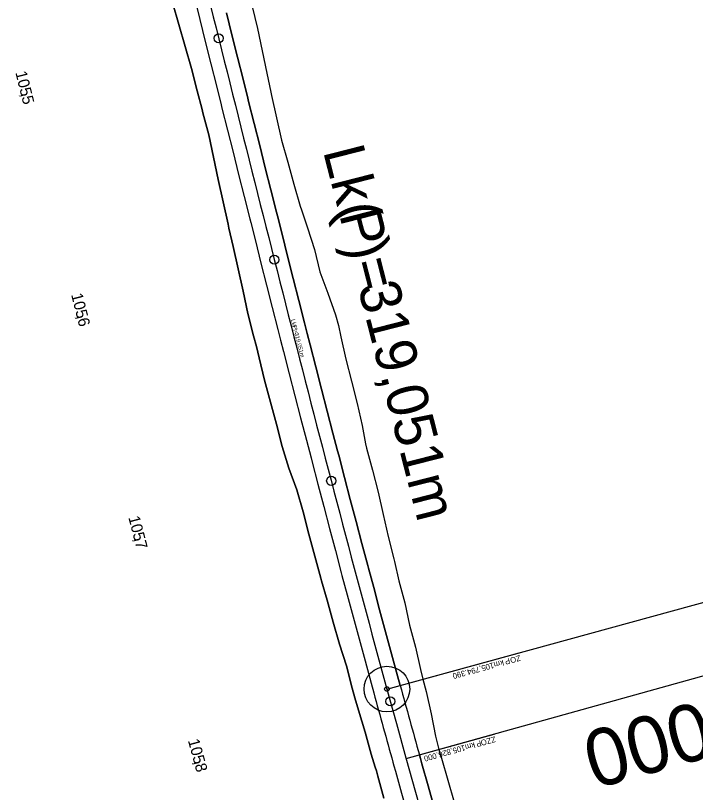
# Model space of a CAD drawing. Extents: x -678487 to -674601, y -1104811 to -1093295.
# Drawn here: x -675794 to -675496.4, y -1102377.7 to -1102037.5 of the extents above; entities that cross this region are included whole.
import ezdxf

# ---------------------------------------------------------------- set-up
doc = ezdxf.new("R2010")
doc.units = 0
for name, color, linetype in [('SOxxxxxx_Koleje_hlavní_body_Popis', 7, 'Continuous'), ('SOxxxxxx_Koleje_hlavní_body_Popis10', 7, 'Continuous'), ('SOxxxxxx_Koleje_LN_staničení_zaoblení_Popis', 7, 'Continuous'), ('SOxxxxxx_Koleje_LN_staničení_zaoblení_Popis10', 7, 'Continuous'), ('SOxxxxxx_Koleje_param další_Popis', 7, 'Continuous'), ('SOxxxxxx_Koleje_param další_Popis10', 7, 'Continuous'), ('SOxxxxxx_Osa_bod_P', 7, 'Continuous'), ('SOxxxxxx_Staničení_Popis', 7, 'Continuous'), ('SOxxxxxx_ŽSp_hrana', 7, 'Continuous'), ('SOxxxxxx_ŽSp_násyp_hrana', 7, 'Continuous'), ('SOxxxxxx_ŽSp_násyp_plocha', 7, 'Continuous')]:
    doc.layers.add(name, color=color, linetype=linetype)

msp = doc.modelspace()

# ---------------------------------------------------------------- linework, layer by layer
at = {"layer": 'SOxxxxxx_Koleje_hlavní_body_Popis'}
for q in [(-675573.57, -1102316.56), (-675631.44, -1102332.41)]:
    msp.add_line((-675631.44, -1102332.41), q, dxfattribs=at)
msp.add_circle((-675631.44, -1102332.41), 1, dxfattribs=at)
at = {"layer": 'SOxxxxxx_Koleje_hlavní_body_Popis10'}
for q in [(-675052.78, -1102173.83), (-675631.44, -1102332.41)]:
    msp.add_line((-675631.44, -1102332.41), q, dxfattribs=at)
msp.add_circle((-675631.44, -1102332.41), 10, dxfattribs=at)
at = {"layer": 'SOxxxxxx_Koleje_LN_staničení_zaoblení_Popis'}
msp.add_line((-675623.01, -1102362.88), (-675584.49, -1102352.13), dxfattribs=at)
at = {"layer": 'SOxxxxxx_Koleje_LN_staničení_zaoblení_Popis10'}
msp.add_line((-675623.01, -1102362.88), (-675237.72, -1102255.41), dxfattribs=at)
at = {"layer": 'SOxxxxxx_Osa_bod_P'}
msp.add_arc((-668878.21, -1100481.61), 7002.25, 195.326264, 203.497517, dxfattribs=at)
msp.add_open_spline([(-675711.08, -1102023.47), (-675704.64, -1102049.27), (-675691.77, -1102100.86), (-675672.21, -1102178.19), (-675652.24, -1102255.41), (-675638.47, -1102306.77), (-675631.44, -1102332.41)], degree=3, dxfattribs=at)
at = {"layer": 'SOxxxxxx_Staničení_Popis'}
for p, q in [((-675705.11, -1102047.4), (-675705.11, -1102047.4)), ((-675680.74, -1102144.38), (-675680.74, -1102144.38)), ((-675655.83, -1102241.23), (-675655.83, -1102241.23)), ((-675629.95, -1102337.82), (-675629.95, -1102337.82))]:
    msp.add_line(p, q, dxfattribs=at)
for centre in [(-675705.11, -1102047.4), (-675680.74, -1102144.38), (-675655.83, -1102241.23), (-675629.95, -1102337.82)]:
    msp.add_circle(centre, 2, dxfattribs=at)
at = {"layer": 'SOxxxxxx_ŽSp_hrana'}
for points in [[(-675716.91, -1102024.93), (-675713.36, -1102039.15), (-675710.94, -1102048.85), (-675708.51, -1102058.56), (-675706.09, -1102068.26), (-675704.02, -1102076.52), (-675703.66, -1102077.96), (-675701.23, -1102087.66), (-675698.79, -1102097.36), (-675696.36, -1102107.07), (-675693.92, -1102116.77), (-675691.47, -1102126.46), (-675691.06, -1102128.1), (-675689.02, -1102136.16), (-675686.57, -1102145.86), (-675684.11, -1102155.56), (-675681.64, -1102165.25), (-675679.17, -1102174.95), (-675677.96, -1102179.66), (-675676.69, -1102184.64), (-675674.2, -1102194.33), (-675671.71, -1102204.02), (-675669.21, -1102213.7), (-675666.7, -1102223.39), (-675664.67, -1102231.17), (-675664.18, -1102233.07), (-675661.65, -1102242.75), (-675659.11, -1102252.43), (-675656.56, -1102262.11), (-675654, -1102271.78), (-675651.43, -1102281.45), (-675651.12, -1102282.63), (-675648.85, -1102291.12), (-675646.25, -1102300.79), (-675643.65, -1102310.45), (-675641.03, -1102320.11), (-675638.39, -1102329.77), (-675637.23, -1102334)], [(-675701.7, -1102036.24), (-675699.28, -1102045.94), (-675696.85, -1102055.64), (-675694.43, -1102065.34), (-675692.36, -1102073.6), (-675692, -1102075.04), (-675689.57, -1102084.74), (-675687.14, -1102094.44), (-675684.7, -1102104.13), (-675682.26, -1102113.83), (-675679.82, -1102123.52), (-675679.4, -1102125.16), (-675677.37, -1102133.22), (-675674.92, -1102142.91), (-675672.46, -1102152.6), (-675669.99, -1102162.28), (-675667.52, -1102171.97), (-675666.32, -1102176.68), (-675665.05, -1102181.65), (-675662.56, -1102191.34), (-675660.07, -1102201.02), (-675657.57, -1102210.69), (-675655.06, -1102220.37), (-675653.04, -1102228.14), (-675652.55, -1102230.04), (-675650.02, -1102239.71), (-675647.48, -1102249.38), (-675644.94, -1102259.04), (-675642.38, -1102268.7), (-675639.82, -1102278.36), (-675639.5, -1102279.53), (-675637.24, -1102288.01), (-675634.65, -1102297.66), (-675632.04, -1102307.31), (-675629.43, -1102316.96), (-675626.8, -1102326.6), (-675625.64, -1102330.83)], [(-675617.23, -1102361.27), (-675616.78, -1102362.88), (-675616.15, -1102365.12), (-675613.45, -1102374.74), (-675610.74, -1102384.35), (-675608.02, -1102393.97), (-675607.76, -1102394.89)], [(-675628.8, -1102364.5), (-675628.35, -1102366.11), (-675627.73, -1102368.35), (-675625.03, -1102377.99), (-675622.31, -1102387.62), (-675619.58, -1102397.25), (-675619.32, -1102398.18)]]:
    msp.add_lwpolyline(points, dxfattribs=at)
for radius in [6996.24, 7008.26]:
    msp.add_arc((-668878.21, -1100481.61), radius, 195.326264, 195.584909, dxfattribs=at)
at = {"layer": 'SOxxxxxx_ŽSp_násyp_hrana'}
for p, q in [((-675725.29, -1102031.82), (-675722.55, -1102041.45)), ((-675690.45, -1102033.43), (-675688.17, -1102043.17)), ((-675722.55, -1102041.45), (-675719.7, -1102051.04)), ((-675688.17, -1102043.17), (-675686.03, -1102052.94)), ((-675719.7, -1102051.04), (-675716.95, -1102060.67)), ((-675686.03, -1102052.94), (-675684.01, -1102062.73)), ((-675716.95, -1102060.67), (-675714.51, -1102070.37)), ((-675684.01, -1102062.73), (-675682.3, -1102071.08)), ((-675714.51, -1102070.37), (-675712.39, -1102078.62)), ((-675682.3, -1102071.08), (-675681.99, -1102072.53)), ((-675681.99, -1102072.53), (-675679.85, -1102082.3)), ((-675712.39, -1102078.62), (-675712, -1102080.05)), ((-675712, -1102080.05), (-675709.42, -1102089.72)), ((-675679.85, -1102082.3), (-675677.61, -1102092.05)), ((-675709.42, -1102089.72), (-675707.31, -1102099.5)), ((-675677.61, -1102092.05), (-675674.85, -1102101.66)), ((-675707.31, -1102099.5), (-675705.3, -1102109.31)), ((-675674.85, -1102101.66), (-675672.16, -1102111.29)), ((-675705.3, -1102109.31), (-675703.13, -1102119.08)), ((-675672.16, -1102111.29), (-675669.48, -1102120.91)), ((-675703.13, -1102119.08), (-675700.97, -1102128.86)), ((-675669.48, -1102120.91), (-675668.89, -1102122.51)), ((-675668.89, -1102122.51), (-675666.15, -1102130.38)), ((-675700.97, -1102128.86), (-675700.58, -1102130.51)), ((-675700.58, -1102130.51), (-675698.8, -1102138.63)), ((-675666.15, -1102130.38), (-675663.16, -1102139.93)), ((-675698.8, -1102138.63), (-675696.63, -1102148.41)), ((-675663.16, -1102139.93), (-675660.79, -1102149.63)), ((-675696.63, -1102148.41), (-675694.4, -1102158.17)), ((-675660.79, -1102149.63), (-675657.33, -1102159.06)), ((-675694.4, -1102158.17), (-675692.28, -1102167.96)), ((-675657.33, -1102159.06), (-675653.97, -1102168.51)), ((-675692.28, -1102167.96), (-675689.88, -1102177.68)), ((-675653.97, -1102168.51), (-675652.62, -1102173.18)), ((-675652.62, -1102173.18), (-675651.61, -1102178.21)), ((-675689.88, -1102177.68), (-675688.53, -1102182.36)), ((-675651.61, -1102178.21), (-675649.42, -1102187.96)), ((-675688.53, -1102182.36), (-675687.39, -1102187.38)), ((-675687.39, -1102187.38), (-675684.97, -1102197.09)), ((-675649.42, -1102187.96), (-675647.01, -1102197.65)), ((-675684.97, -1102197.09), (-675682.39, -1102206.77)), ((-675647.01, -1102197.65), (-675644.48, -1102207.31)), ((-675682.39, -1102206.77), (-675679.8, -1102216.44)), ((-675644.48, -1102207.31), (-675642.28, -1102217.05)), ((-675679.8, -1102216.44), (-675677.23, -1102226.12)), ((-675642.28, -1102217.05), (-675640.81, -1102224.96)), ((-675677.23, -1102226.12), (-675674.94, -1102233.85)), ((-675640.81, -1102224.96), (-675640.32, -1102226.85)), ((-675640.32, -1102226.85), (-675637.82, -1102236.52)), ((-675674.94, -1102233.85), (-675674.33, -1102235.72)), ((-675674.33, -1102235.72), (-675670.91, -1102245.18)), ((-675637.82, -1102236.52), (-675635.34, -1102246.18)), ((-675670.91, -1102245.18), (-675668.17, -1102254.81)), ((-675635.34, -1102246.18), (-675633.13, -1102255.92)), ((-675668.17, -1102254.81), (-675665.65, -1102264.51)), ((-675633.13, -1102255.92), (-675630.85, -1102265.64)), ((-675665.65, -1102264.51), (-675662.99, -1102274.17)), ((-675630.85, -1102265.64), (-675628.46, -1102275.33)), ((-675662.99, -1102274.17), (-675660.41, -1102283.85)), ((-675628.46, -1102275.33), (-675628.15, -1102276.51)), ((-675628.15, -1102276.51), (-675626.17, -1102285.05)), ((-675660.41, -1102283.85), (-675660.09, -1102285.02)), ((-675660.09, -1102285.02), (-675657.62, -1102293.47)), ((-675626.17, -1102285.05), (-675623.6, -1102294.69)), ((-675657.62, -1102293.47), (-675654.93, -1102303.12)), ((-675623.6, -1102294.69), (-675621.55, -1102304.47)), ((-675654.93, -1102303.12), (-675652.23, -1102312.77)), ((-675621.55, -1102304.47), (-675619.01, -1102314.12)), ((-675652.23, -1102312.77), (-675649.1, -1102322.3)), ((-675619.01, -1102314.12), (-675616.75, -1102323.85)), ((-675649.1, -1102322.3), (-675646.72, -1102332.04)), ((-675616.75, -1102323.85), (-675615.73, -1102328.11)), ((-675615.73, -1102328.11), (-675614.34, -1102333.53)), ((-675646.72, -1102332.04), (-675645.51, -1102336.27)), ((-675614.34, -1102333.53), (-675612.15, -1102343.28)), ((-675645.51, -1102336.27), (-675643.88, -1102341.65)), ((-675643.88, -1102341.65), (-675640.99, -1102351.25)), ((-675612.15, -1102343.28), (-675610.15, -1102353.08)), ((-675640.99, -1102351.25), (-675638.28, -1102360.9)), ((-675610.15, -1102353.08), (-675608.76, -1102358.9)), ((-675638.28, -1102360.9), (-675636.54, -1102366.65)), ((-675608.76, -1102358.9), (-675608.3, -1102360.52)), ((-675608.3, -1102360.52), (-675607.53, -1102362.71)), ((-675607.53, -1102362.71), (-675604.85, -1102372.32)), ((-675636.54, -1102366.65), (-675636.04, -1102368.26)), ((-675636.04, -1102368.26), (-675635.39, -1102370.49)), ((-675635.39, -1102370.49), (-675632.73, -1102380.15)), ((-675604.85, -1102372.32), (-675601.99, -1102381.88))]:
    msp.add_line(p, q, dxfattribs=at)
at = {"layer": 'SOxxxxxx_ŽSp_násyp_plocha'}
for points in [[(-675716.91, -1102024.93), (-675713.36, -1102039.15), (-675710.94, -1102048.85), (-675708.51, -1102058.56), (-675706.09, -1102068.26), (-675704.02, -1102076.52), (-675703.66, -1102077.96), (-675701.23, -1102087.66), (-675698.79, -1102097.36), (-675696.36, -1102107.07), (-675693.92, -1102116.77), (-675691.47, -1102126.46), (-675691.06, -1102128.1), (-675689.02, -1102136.16), (-675686.57, -1102145.86), (-675684.11, -1102155.56), (-675681.64, -1102165.25), (-675679.17, -1102174.95), (-675677.96, -1102179.66), (-675676.69, -1102184.64), (-675674.2, -1102194.33), (-675671.71, -1102204.02), (-675669.21, -1102213.7), (-675666.7, -1102223.39), (-675664.67, -1102231.17), (-675664.18, -1102233.07), (-675661.65, -1102242.75), (-675659.11, -1102252.43), (-675656.56, -1102262.11), (-675654, -1102271.78), (-675651.43, -1102281.45), (-675651.12, -1102282.63), (-675648.85, -1102291.12), (-675646.25, -1102300.79), (-675643.65, -1102310.45), (-675641.03, -1102320.11), (-675638.39, -1102329.77), (-675637.23, -1102334)], [(-675632.73, -1102380.15), (-675635.39, -1102370.49), (-675636.04, -1102368.26), (-675636.54, -1102366.65), (-675638.28, -1102360.9), (-675640.99, -1102351.25), (-675643.88, -1102341.65), (-675645.51, -1102336.27), (-675646.72, -1102332.04), (-675649.1, -1102322.3), (-675652.23, -1102312.77), (-675654.93, -1102303.12), (-675657.62, -1102293.47), (-675660.09, -1102285.02), (-675660.41, -1102283.85), (-675662.99, -1102274.17), (-675665.65, -1102264.51), (-675668.17, -1102254.81), (-675670.91, -1102245.18), (-675674.33, -1102235.72), (-675674.94, -1102233.85), (-675677.23, -1102226.12), (-675679.8, -1102216.44), (-675682.39, -1102206.77), (-675684.97, -1102197.09), (-675687.39, -1102187.38), (-675688.53, -1102182.36), (-675689.88, -1102177.68), (-675692.28, -1102167.96), (-675694.4, -1102158.17), (-675696.63, -1102148.41), (-675698.8, -1102138.63), (-675700.58, -1102130.51), (-675700.97, -1102128.86), (-675703.13, -1102119.08), (-675705.3, -1102109.31), (-675707.31, -1102099.5), (-675709.42, -1102089.72), (-675712, -1102080.05), (-675712.39, -1102078.62), (-675714.51, -1102070.37), (-675716.95, -1102060.67), (-675719.7, -1102051.04), (-675722.55, -1102041.45), (-675725.29, -1102031.82)], [(-675690.45, -1102033.43), (-675688.17, -1102043.17), (-675686.03, -1102052.94), (-675684.01, -1102062.73), (-675682.3, -1102071.08), (-675681.99, -1102072.53), (-675679.85, -1102082.3), (-675677.61, -1102092.05), (-675674.85, -1102101.66), (-675672.16, -1102111.29), (-675669.48, -1102120.91), (-675668.89, -1102122.51), (-675666.15, -1102130.38), (-675663.16, -1102139.93), (-675660.79, -1102149.63), (-675657.33, -1102159.06), (-675653.97, -1102168.51), (-675652.62, -1102173.18), (-675651.61, -1102178.21), (-675649.42, -1102187.96), (-675647.01, -1102197.65), (-675644.48, -1102207.31), (-675642.28, -1102217.05), (-675640.81, -1102224.96), (-675640.32, -1102226.85), (-675637.82, -1102236.52), (-675635.34, -1102246.18), (-675633.13, -1102255.92), (-675630.85, -1102265.64), (-675628.46, -1102275.33), (-675628.15, -1102276.51), (-675626.17, -1102285.05), (-675623.6, -1102294.69), (-675621.55, -1102304.47), (-675619.01, -1102314.12), (-675616.75, -1102323.85), (-675615.73, -1102328.11), (-675614.34, -1102333.53), (-675612.15, -1102343.28), (-675610.15, -1102353.08), (-675608.76, -1102358.9), (-675608.3, -1102360.52), (-675607.53, -1102362.71), (-675604.85, -1102372.32), (-675601.99, -1102381.88)], [(-675625.64, -1102330.83), (-675626.8, -1102326.6), (-675629.43, -1102316.96), (-675632.04, -1102307.31), (-675634.65, -1102297.66), (-675637.24, -1102288.01), (-675639.5, -1102279.53), (-675639.82, -1102278.36), (-675642.38, -1102268.7), (-675644.94, -1102259.04), (-675647.48, -1102249.38), (-675650.02, -1102239.71), (-675652.55, -1102230.04), (-675653.04, -1102228.14), (-675655.06, -1102220.37), (-675657.57, -1102210.69), (-675660.07, -1102201.02), (-675662.56, -1102191.34), (-675665.05, -1102181.65), (-675666.32, -1102176.68), (-675667.52, -1102171.97), (-675669.99, -1102162.28), (-675672.46, -1102152.6), (-675674.92, -1102142.91), (-675677.37, -1102133.22), (-675679.4, -1102125.16), (-675679.82, -1102123.52), (-675682.26, -1102113.83), (-675684.7, -1102104.13), (-675687.14, -1102094.44), (-675689.57, -1102084.74), (-675692, -1102075.04), (-675692.36, -1102073.6), (-675694.43, -1102065.34), (-675696.85, -1102055.64), (-675699.28, -1102045.94), (-675701.7, -1102036.24)], [(-675607.76, -1102394.89), (-675608.02, -1102393.97), (-675610.74, -1102384.35), (-675613.45, -1102374.74), (-675616.15, -1102365.12), (-675616.78, -1102362.88), (-675617.23, -1102361.27)], [(-675628.8, -1102364.5), (-675628.35, -1102366.11), (-675627.73, -1102368.35), (-675625.03, -1102377.99), (-675622.31, -1102387.62), (-675619.58, -1102397.25), (-675619.32, -1102398.18)]]:
    msp.add_lwpolyline(points, dxfattribs=at)
for radius in [6996.24, 7008.26]:
    msp.add_arc((-668878.21, -1100481.61), radius, 195.326264, 195.584909, dxfattribs=at)

# ---------------------------------------------------------------- texts
at = {"layer": 'SOxxxxxx_Koleje_hlavní_body_Popis'}
for s, p in [('ZO', (-675573.31, -1102317.52)), ('105,794.390', (-675584.97, -1102320.72)), (' km ', (-675579.75, -1102319.29)), ('P', (-675577.91, -1102318.78))]:
    msp.add_text(s, height=2.5, rotation=195.3263, dxfattribs=at).set_placement(p)
at = {"layer": 'SOxxxxxx_Koleje_LN_staničení_zaoblení_Popis'}
for s, p in [('P', (-675590.5, -1102354.85)), ('ZZO', (-675584.22, -1102353.1)), ('105,826.000', (-675597.55, -1102356.82)), (' km ', (-675592.34, -1102355.36))]:
    msp.add_text(s, height=2.5, rotation=195.5849, dxfattribs=at).set_placement(p)
at = {"layer": 'SOxxxxxx_Koleje_LN_staničení_zaoblení_Popis10'}
msp.add_text('105,826.000', height=25, rotation=195.5849, dxfattribs=at).set_placement((-675368.4, -1102302.25))
at = {"layer": 'SOxxxxxx_Koleje_param další_Popis'}
for s, p in [('Lk(', (-675673.44, -1102170.67)), (')=', (-675672.39, -1102174.78)), ('P', (-675672.73, -1102173.45)), ('319,051m', (-675671.92, -1102176.61))]:
    msp.add_text(s, height=1.8, rotation=284.3473, dxfattribs=at).set_placement(p)
at = {"layer": 'SOxxxxxx_Koleje_param další_Popis10'}
for s, p in [('Lk(', (-675659.49, -1102096.79)), ('P', (-675652.39, -1102124.55)), (')=', (-675648.99, -1102137.86)), ('319,051m', (-675644.3, -1102156.19))]:
    msp.add_text(s, height=18, rotation=284.3473, dxfattribs=at).set_placement(p)
at = {"layer": 'SOxxxxxx_Staničení_Popis'}
for s, rotation, p in [('105', 284.0287, (-675794.13, -1102062.38)), (',', 284.0287, (-675791.82, -1102071.65)), ('5', 284.0287, (-675791.43, -1102073.19)), ('105', 284.2202, (-675769.71, -1102159.68)), (',', 284.2202, (-675767.36, -1102168.94)), ('6', 284.2202, (-675766.97, -1102170.49)), ('105', 284.6682, (-675744.68, -1102257.22)), (',', 284.6682, (-675742.26, -1102266.46)), ('7', 284.6682, (-675741.86, -1102268.01)), ('105', 285.3722, (-675718.6, -1102354.9)), (',', 285.3722, (-675716.07, -1102364.11)), ('8', 285.3722, (-675715.64, -1102365.65))]:
    msp.add_text(s, height=5, rotation=rotation, dxfattribs=at).set_placement(p)

doc.saveas('drawing.dxf')
